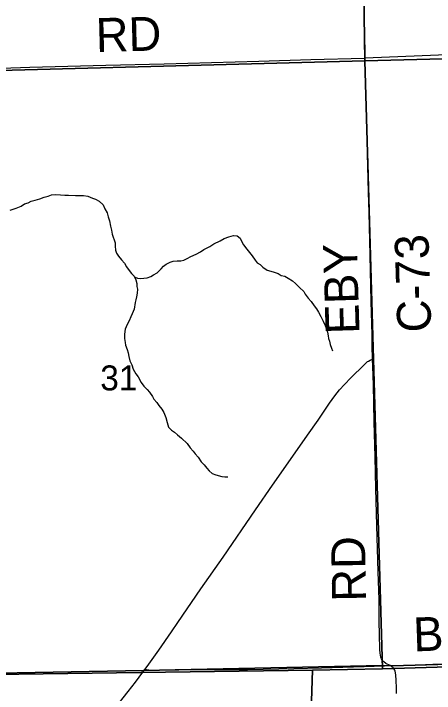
# Model space of a CAD drawing. Extents: x 1985906 to 2360102, y 891258 to 1222054.
# Drawn here: x 2142163 to 2145887, y 1025482 to 1031500 of the extents above; entities that cross this region are included whole.
import ezdxf

# ---------------------------------------------------------------- set-up
doc = ezdxf.new("R2010")
doc.units = 0
for name, color, linetype in [('GM_X_County_Road', 7, 'Continuous'), ('GM_X_County_Road_Text', 7, 'Continuous'), ('GM_X_Minor_River', 7, 'Continuous'), ('GM_X_Section', 7, 'Continuous'), ('GM_X_Section_Text', 7, 'Continuous'), ('GM_X_Township', 7, 'Continuous'), ('GM_X_Township_Road', 7, 'Continuous'), ('GM_X_Township_Road_Text', 7, 'Continuous')]:
    doc.layers.add(name, color=color, linetype=linetype)

msp = doc.modelspace()

# ---------------------------------------------------------------- linework, layer by layer
at = {"layer": 'GM_X_County_Road'}
for points in [[(2145275, 1031107), (2145274.2, 1031147.8), (2145269.8, 1031459.4), (2145266.1, 1031787.3), (2145261, 1032148), (2145260.3, 1032245.9), (2145255.6, 1032475.1), (2145253.9, 1032572.8), (2145249.6, 1032933.7), (2145248.5, 1033064.8), (2145248.4, 1033065.7), (2145244.4, 1033261.5), (2145242.1, 1033458.2), (2145241.2, 1033622.2), (2145238.7, 1033786), (2145236.9, 1033884.4), (2145237.1, 1033999.2), (2145234.6, 1034178.8), (2145232.2, 1034392.9), (2145229.3, 1034588.3), (2145226.5, 1034750.4), (2145221.2, 1034963.6), (2145220.6, 1035078), (2145219.4, 1035160.9)], [(2145275, 1031107), (2145923.9, 1031134.8), (2146661.8, 1031163.5), (2147465.4, 1031197.2), (2147552.9, 1031199.5)], [(2141718.6, 1031004.8), (2142306.9, 1031024.7), (2142978.9, 1031042.6), (2143496.6, 1031056.1), (2144333, 1031079.9), (2144792.4, 1031094.7), (2145268.1, 1031106.6), (2145275, 1031107)], [(2145339.4, 1028440), (2145338.5, 1028459), (2145337, 1028543.2), (2145336.6, 1028656.3), (2145328.9, 1028951.3), (2145318.2, 1029361), (2145309.4, 1029738.2), (2145303.9, 1029917.9), (2145292.8, 1030377.4), (2145287.8, 1030606.8), (2145278.7, 1030934.7), (2145275.2, 1031100.1), (2145275, 1031107)], [(2143326.1, 1025694.4), (2143345.5, 1025721.2), (2143449.7, 1025865.4), (2143561.8, 1026027.2), (2143617.3, 1026108.4), (2143820.6, 1026406.3), (2144017.3, 1026689.1), (2144305.4, 1027108), (2144454.7, 1027323.8), (2144614.5, 1027552.2), (2144765.2, 1027767.1), (2144857.8, 1027901.9), (2144958.4, 1028050), (2145006.6, 1028116.7), (2145047.5, 1028168.2), (2145091.1, 1028217.5), (2145148.5, 1028276.5), (2145265.8, 1028391), (2145283.6, 1028409.1), (2145294.7, 1028418.6), (2145303.2, 1028423.8), (2145320.1, 1028432.7), (2145339.4, 1028440)], [(2143057.6, 1025344.2), (2143178.2, 1025499.6), (2143240.9, 1025581.6), (2143307.3, 1025668.4), (2143326.1, 1025694.4)]]:
    msp.add_lwpolyline(points, dxfattribs=at)
at = {"layer": 'GM_X_Minor_River'}
for points in [[(2142132.8, 1029759.3), (2142184.8, 1029777.8), (2142228.8, 1029796.3), (2142258.8, 1029814.6), (2142290.8, 1029824.9), (2142318.8, 1029839.2), (2142354.9, 1029847.5), (2142396.9, 1029859.9), (2142432.9, 1029874.2), (2142469, 1029884.6), (2142499, 1029894.8), (2142533.1, 1029897.1), (2142577.3, 1029895.5), (2142617.5, 1029893.8), (2142649.6, 1029892.1), (2142709.9, 1029890.5), (2142748, 1029890.9), (2142782.1, 1029889.1), (2142820.3, 1029883.4), (2142860.6, 1029865.7), (2142888.8, 1029857.9), (2142921.1, 1029838.1), (2142955.5, 1029808.2), (2142969.9, 1029772.2), (2142992.2, 1029736.2), (2143000.6, 1029700.2), (2143012.9, 1029666.1), (2143021.4, 1029618), (2143029.7, 1029581.9), (2143036, 1029547.9), (2143060.8, 1029469.8), (2143063, 1029439.7), (2143065.3, 1029405.6), (2143073.6, 1029379.5), (2143091.9, 1029351.6), (2143118.2, 1029319.7), (2143144.6, 1029289.8), (2143162.9, 1029257.8), (2143185.3, 1029225.8), (2143207.6, 1029199.9), (2143229.9, 1029176), (2143246.2, 1029144), (2143252.5, 1029111.9), (2143254.8, 1029083.9), (2143259, 1029059.8), (2143257.3, 1029025.7), (2143249.5, 1028993.5), (2143245.7, 1028967.3), (2143239.9, 1028943.2), (2143230.4, 1028882.9), (2143212.7, 1028840.6), (2143200.8, 1028816.4), (2143185.1, 1028780.1), (2143167.3, 1028747.8), (2143149.5, 1028707.5), (2143145.9, 1028661.3), (2143146.2, 1028623.2), (2143150.6, 1028589.1), (2143154.8, 1028565), (2143167.1, 1028527), (2143177.4, 1028496.9), (2143181.7, 1028464.9), (2143192.1, 1028424.8), (2143208.4, 1028390.8), (2143220.8, 1028352.8), (2143245.3, 1028310.8), (2143265.6, 1028282.8), (2143292.1, 1028234.9), (2143316.4, 1028202.9), (2143346.8, 1028173.1), (2143365.1, 1028147.1), (2143393.5, 1028111.2), (2143405.8, 1028085.2), (2143430.1, 1028057.3), (2143448.4, 1028029.3), (2143474.8, 1027997.4), (2143493.1, 1027969.5), (2143509.5, 1027925.4), (2143522, 1027879.4), (2143534.3, 1027839.3), (2143560.7, 1027811.4), (2143586.9, 1027793.6)], [(2143233.6, 1029168.8), (2143260.1, 1029158.2), (2143290.3, 1029154.4), (2143314.4, 1029156.6), (2143344.5, 1029160.9), (2143378.5, 1029173.2), (2143402.4, 1029187.5), (2143432.4, 1029205.8), (2143468.3, 1029240.2), (2143490.1, 1029264.5), (2143514.1, 1029282.7), (2143548.1, 1029299.1), (2143576.1, 1029309.3), (2143612.2, 1029311.7), (2143642.3, 1029311.9), (2143668.4, 1029318.1), (2143700.4, 1029332.4), (2143732.3, 1029348.8), (2143778.3, 1029371.2), (2143816.3, 1029391.6), (2143846.2, 1029411.9), (2143870.2, 1029422.2), (2143900.2, 1029438.5), (2143936.2, 1029462.9), (2143990.1, 1029489.4), (2144028.1, 1029507.8), (2144068.2, 1029522.2), (2144110.2, 1029534.6), (2144142.3, 1029532.8), (2144168.6, 1029513), (2144180.9, 1029484.9), (2144199.2, 1029453), (2144227.7, 1029415.1), (2144252, 1029385.1), (2144274.4, 1029355.2), (2144300.8, 1029317.3), (2144319.1, 1029293.3), (2144345.3, 1029277.5), (2144369.6, 1029253.6), (2144405.9, 1029229.8), (2144440.1, 1029220), (2144470.3, 1029212.2), (2144504.6, 1029198.5), (2144530.8, 1029182.6), (2144563, 1029174.9), (2144593.2, 1029159), (2144631.6, 1029133.2), (2144657.9, 1029111.4), (2144692.3, 1029075.5), (2144730.8, 1029039.7), (2144745, 1029015.7), (2144771.4, 1028979.8), (2144795.8, 1028951.9), (2144824.2, 1028912), (2144842.5, 1028886), (2144860.8, 1028858.1), (2144883.2, 1028818.1), (2144903.7, 1028776.1), (2144920, 1028738.1), (2144928.3, 1028714), (2144940.6, 1028680), (2144946.9, 1028647.9), (2144951.1, 1028623.9), (2144959.4, 1028599.9), (2144963.6, 1028571.8), (2144975.9, 1028537.8), (2144986.2, 1028513.7)], [(2143586.9, 1027793.6), (2143615.2, 1027771.7), (2143649.6, 1027741.9), (2143698.2, 1027694.1), (2143726.6, 1027654.2), (2143751, 1027626.3), (2143771.3, 1027602.3), (2143795.6, 1027574.4), (2143824, 1027532.5), (2143850.4, 1027504.6), (2143872.7, 1027474.7), (2143895, 1027450.8), (2143921.3, 1027428.9), (2143953.5, 1027417.1), (2144005.8, 1027401.5), (2144034, 1027399.7), (2144060.1, 1027397.9)]]:
    msp.add_lwpolyline(points, dxfattribs=at)
at = {"layer": 'GM_X_Section'}
for points in [[(2145193.4, 1036473.1), (2150451.5, 1036647.4), (2150557, 1031216.7), (2145272.6, 1031082.3)], [(2140676, 1036370.2), (2145193.4, 1036473.1), (2145272.6, 1031082.3), (2140811.8, 1030963.7), (2140678.7, 1036262.1)], [(2145272.6, 1031082.3), (2150557, 1031216.7), (2150619.9, 1025857.9), (2150075.7, 1025841.7), (2145427.8, 1025700.1)], [(2140811.8, 1030963.7), (2145272.6, 1031082.3), (2145427.8, 1025700.1), (2144809.5, 1025687.4), (2140905, 1025633)], [(2145427.8, 1025700.1), (2150075.7, 1025841.7), (2150151.5, 1020372.9), (2144733.4, 1020193.5), (2144717, 1022863), (2144809.5, 1025687.4)], [(2140905, 1025633), (2144809.5, 1025687.4), (2144717, 1022863), (2144733.4, 1020193.5), (2141007.1, 1020154.3), (2141004.5, 1020248.3)]]:
    msp.add_lwpolyline(points, close=True, dxfattribs=at)
at = {"layer": 'GM_X_Township'}
for points in [[(2161318.6, 1026069.6), (2158641.5, 1026034.5), (2155969.8, 1025985.8), (2155632.5, 1025983.3), (2150061, 1025858.4), (2145513.6, 1025726), (2145426, 1025727.4), (2143313.3, 1025685.1), (2140910.9, 1025638.8), (2140829.2, 1028978.9), (2140808.9, 1030973.6), (2140692.5, 1036252.5), (2140691.3, 1036363.6), (2140643.6, 1038550.5), (2140603.6, 1041617.3), (2140555.6, 1044290.7), (2140550, 1044468.5), (2140512.3, 1047194.7), (2140491.3, 1049579.9), (2140488.7, 1049852.1), (2140436.8, 1052221.4), (2140460.2, 1052522.1), (2140422.6, 1056659.9)], [(2140957.9, 1024059.1), (2140910.9, 1025638.8), (2143313.3, 1025685.1), (2145426, 1025727.4), (2145513.6, 1025726), (2150061, 1025858.4), (2155632.5, 1025983.3), (2155969.8, 1025985.8), (2158641.5, 1026034.5), (2161318.6, 1026069.6), (2167592.6, 1026088.1), (2169241.5, 1026086.3), (2171903.6, 1026111.4), (2171946, 1020163.9)]]:
    msp.add_lwpolyline(points, dxfattribs=at)
at = {"layer": 'GM_X_Township_Road'}
for points in [[(2145495, 1025727.5), (2145456.7, 1025746.4), (2145440.4, 1025759.9), (2145429.3, 1025773), (2145420.4, 1025787.6), (2145414, 1025803.4), (2145409.7, 1025819.8), (2145407.1, 1025836.4), (2145404.7, 1025869.5), (2145401.9, 1026005.5), (2145398.5, 1026115.7), (2145397.5, 1026313.1), (2145390.1, 1026558.2), (2145379.1, 1026967.9), (2145369.2, 1027296), (2145364.1, 1027574.5), (2145354.1, 1027886.6), (2145347.3, 1028213.4), (2145342.4, 1028376.4), (2145339.4, 1028440)], [(2145495, 1025727.5), (2145544.4, 1025727.7), (2145675.5, 1025733), (2145872.4, 1025739.9), (2146200.5, 1025750.7), (2146430.1, 1025759.6), (2146725.4, 1025769.7), (2146955, 1025777.6), (2147184.7, 1025785.6), (2147545.7, 1025797.1), (2147791.8, 1025802.6), (2148169.2, 1025813.8), (2148382.5, 1025818.2), (2148579.4, 1025823.7), (2148804.4, 1025828.6), (2148953.7, 1025831.8), (2149092.7, 1025834.8), (2149301.4, 1025839.3), (2149711.5, 1025850.6), (2149875.6, 1025854.2), (2150069, 1025858.3)], [(2143326.1, 1025694.4), (2143338.3, 1025692.5), (2143360, 1025689), (2143385.1, 1025687.4), (2143445, 1025686.8), (2143625.5, 1025688.8), (2143937.2, 1025691.8), (2144134.2, 1025693.7), (2144232.6, 1025694.3), (2144511.3, 1025698.6), (2144642.3, 1025702), (2144888.3, 1025707.7), (2145265.6, 1025720.1), (2145446.1, 1025726), (2145495, 1025727.5)], [(2145552.2, 1025480.6), (2145551.3, 1025529.8), (2145549, 1025595.4), (2145545, 1025644.6), (2145539.8, 1025677.5), (2145537, 1025687.9), (2145532, 1025697.6), (2145523.6, 1025707.3), (2145495, 1025727.5)]]:
    msp.add_lwpolyline(points, dxfattribs=at)

# ---------------------------------------------------------------- texts
at = {"layer": 'GM_X_County_Road_Text'}
for s, rotation, p in [('RD', 1.48063, (2142894.2, 1031159.2)), ('C-73', 91.73123, (2145860.3, 1028681.7)), ('EBY', 91.70884, (2145225.1, 1028665.9))]:
    msp.add_text(s, height=300, rotation=rotation, dxfattribs=at).set_placement(p)
at = {"layer": 'GM_X_Section_Text'}
msp.add_text('31', height=221, rotation=0.00001, dxfattribs=at).set_placement((2142930.3, 1028164))
at = {"layer": 'GM_X_Township_Road_Text'}
for s, rotation, p in [('RD', 90.94012, (2145282.2, 1026296.1)), ('BECHTEL', 1.9748, (2145704.5, 1025852.9))]:
    msp.add_text(s, height=300, rotation=rotation, dxfattribs=at).set_placement(p)

doc.saveas('drawing.dxf')
